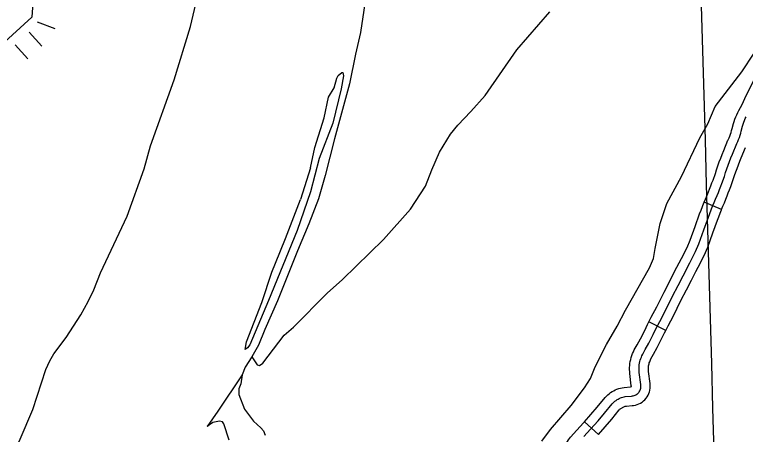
# Model space of a CAD drawing. Extents: x -19 to 366, y -4 to 359.
# Drawn here: x 162.955 to 164.055, y 176.057 to 176.69 of the extents above; entities that cross this region are included whole.
import ezdxf

# ---------------------------------------------------------------- set-up
doc = ezdxf.new("R2010")
doc.units = 0
for name, color, linetype in [('Level 29', 7, 'Continuous'), ('Level 45', 7, 'Continuous'), ('Level 60', 7, 'Continuous'), ('Level 9', 7, 'Continuous')]:
    doc.layers.add(name, color=color, linetype=linetype)

msp = doc.modelspace()

# ---------------------------------------------------------------- linework, layer by layer
at = {"layer": 'Level 29'}
for p, q in [((162.9886, 176.679), (163.0152, 176.669)), ((162.9767, 176.6633), (162.9957, 176.6422)), ((162.9556, 176.6442), (162.9747, 176.6231)), ((162.9556, 176.6442), (162.9747, 176.6231))]:
    msp.add_line(p, q, dxfattribs=at)
msp.add_lwpolyline([(161.4068, 179.126), (161.9285, 178.5959), (162.5144, 178.0389), (162.7571, 177.6546), (162.9897, 177.3928), (163.0035, 177.0192), (162.9804, 176.6858), (162.8925, 176.6062), (162.6966, 176.3022), (162.7092, 176.2007), (162.531, 175.7899), (162.5053, 175.5454), (162.329, 175.3039), (162.1849, 174.9754), (162.1928, 174.5618)], dxfattribs=at)
at = {"layer": 'Level 45'}
for p, q in [((164.0193, 176.3963), (163.993, 176.407)), ((163.9352, 176.214), (163.9098, 176.2267)), ((163.8341, 176.0573), (163.8128, 176.0762))]:
    msp.add_line(p, q, dxfattribs=at)
for points in [[(164.029, 176.5004), (164.0293, 176.5012), (164.0306, 176.5041), (164.0317, 176.5068), (164.0327, 176.5096), (164.0336, 176.5124), (164.0345, 176.5152), (164.0353, 176.518), (164.0373, 176.5257), (164.0383, 176.529), (164.0394, 176.5324), (164.0407, 176.5357), (164.0421, 176.539), (164.0436, 176.5422), (164.0451, 176.5451), (164.0501, 176.5544), (164.0566, 176.5678), (164.0688, 176.5926), (164.0689, 176.5928)], [(163.8958, 176.1646), (163.8963, 176.167), (163.8969, 176.1693), (163.8976, 176.1715), (163.8985, 176.1737), (163.8994, 176.1759), (163.9005, 176.178), (163.9045, 176.1853), (163.9099, 176.1948), (163.9163, 176.2076), (163.9205, 176.2165), (163.9261, 176.2276), (163.9342, 176.2428), (163.9456, 176.2654), (163.954, 176.2817), (163.9613, 176.2962), (163.9715, 176.3158), (163.9802, 176.3329), (163.9853, 176.3447), (163.9928, 176.3656), (163.9997, 176.3847), (164.0017, 176.3902), (164.0038, 176.3957), (164.0059, 176.4012), (164.0082, 176.4066), (164.0104, 176.412), (164.0128, 176.4174), (164.0145, 176.4219), (164.0163, 176.4265), (164.0181, 176.4311), (164.0199, 176.4356), (164.0236, 176.4461), (164.0254, 176.4518), (164.0272, 176.4574), (164.0292, 176.463), (164.0313, 176.4685), (164.0334, 176.474), (164.0356, 176.4795), (164.0424, 176.4957), (164.0437, 176.4987), (164.0449, 176.5018), (164.0461, 176.5049), (164.0471, 176.508), (164.0481, 176.5111), (164.049, 176.5143), (164.051, 176.5219), (164.0518, 176.5248), (164.0528, 176.5276), (164.0538, 176.5304), (164.055, 176.5331), (164.0563, 176.5358)], [(163.993, 176.407), (163.995, 176.412), (163.9974, 176.4176), (163.9996, 176.4228), (164.0013, 176.427), (164.0031, 176.4316), (164.0049, 176.4363), (164.0066, 176.4406), (164.0101, 176.4506), (164.0119, 176.4562), (164.0138, 176.462), (164.0159, 176.4678), (164.018, 176.4735), (164.0202, 176.4793), (164.0225, 176.485), (164.029, 176.5004)], [(164.0193, 176.3963), (164.0213, 176.4011), (164.0235, 176.4064), (164.0259, 176.412), (164.0278, 176.4168), (164.0295, 176.4214), (164.0313, 176.4259), (164.0332, 176.4307), (164.037, 176.4416), (164.0389, 176.4473), (164.0407, 176.4527), (164.0426, 176.4581), (164.0446, 176.4635), (164.0466, 176.4688), (164.0488, 176.4741), (164.0552, 176.4894)], [(163.9555, 176.3159), (163.9589, 176.3223), (163.9674, 176.3389), (163.972, 176.3499), (163.9794, 176.3704), (163.9863, 176.3896), (163.9884, 176.3952), (163.9905, 176.4009), (163.9928, 176.4064), (163.993, 176.407)], [(163.9807, 176.3028), (163.9841, 176.3092), (163.9931, 176.3269), (163.9985, 176.3395), (164.0062, 176.3608), (164.013, 176.3799), (164.015, 176.3852), (164.017, 176.3906), (164.0191, 176.3959), (164.0193, 176.3963)], [(163.9098, 176.2267), (163.9135, 176.2341), (163.9216, 176.2493), (163.9329, 176.2718), (163.9414, 176.2882), (163.9486, 176.3026), (163.9555, 176.3159)], [(163.9352, 176.214), (163.9387, 176.221), (163.9468, 176.2362), (163.9582, 176.2589), (163.9667, 176.2753), (163.9739, 176.2897), (163.9807, 176.3028)], [(163.8836, 176.1296), (163.8836, 176.1296), (163.8836, 176.1297), (163.8836, 176.1298), (163.8834, 176.1307), (163.8813, 176.149), (163.881, 176.1518), (163.8809, 176.1549), (163.8809, 176.158), (163.881, 176.161), (163.8814, 176.1642), (163.8818, 176.1672), (163.8825, 176.1702), (163.8833, 176.1733), (163.8842, 176.1762), (163.8853, 176.1791), (163.8865, 176.1819), (163.8879, 176.1846), (163.8921, 176.1922), (163.8974, 176.2015), (163.9036, 176.2139), (163.9078, 176.2228), (163.9098, 176.2267)], [(163.9113, 176.1233), (163.9115, 176.1241), (163.9119, 176.1268), (163.912, 176.1296), (163.9119, 176.1323), (163.9116, 176.1342), (163.9095, 176.152), (163.9093, 176.1539), (163.9093, 176.1555), (163.9093, 176.1572), (163.9094, 176.1589), (163.9095, 176.1604), (163.9098, 176.1621), (163.9101, 176.1637), (163.9105, 176.1652), (163.9111, 176.1669), (163.9116, 176.1684), (163.9123, 176.1699), (163.913, 176.1714), (163.9169, 176.1783), (163.9224, 176.1882), (163.9291, 176.2014), (163.9333, 176.2103), (163.9352, 176.214)], [(163.8119, 176.0541), (163.822, 176.0652), (163.8333, 176.0779), (163.8429, 176.0893), (163.8547, 176.1036), (163.856, 176.105), (163.8574, 176.1063), (163.8588, 176.1075), (163.8604, 176.1086), (163.862, 176.1097), (163.8636, 176.1106), (163.8653, 176.1115), (163.867, 176.1122), (163.8688, 176.1129), (163.8706, 176.1134), (163.8725, 176.1138), (163.8743, 176.1142), (163.8837, 176.1151), (163.885, 176.1152), (163.8864, 176.1154), (163.8878, 176.1158), (163.8891, 176.1163), (163.8903, 176.1169), (163.8915, 176.1177), (163.8926, 176.1185), (163.8937, 176.1195), (163.8946, 176.1205), (163.8954, 176.1217), (163.8961, 176.1229), (163.8967, 176.1242), (163.8972, 176.1255), (163.8975, 176.1268), (163.8977, 176.1282), (163.8978, 176.1296), (163.8977, 176.131), (163.8975, 176.1324), (163.8954, 176.1505), (163.8952, 176.1528), (163.8951, 176.1552), (163.8951, 176.1576), (163.8952, 176.1599), (163.8954, 176.1623), (163.8958, 176.1646)], [(163.8128, 176.0762), (163.8226, 176.0872), (163.832, 176.0984), (163.8441, 176.1131), (163.846, 176.1151), (163.848, 176.117), (163.8501, 176.1187), (163.8523, 176.1203), (163.8545, 176.1218), (163.8569, 176.1231), (163.8593, 176.1244), (163.8618, 176.1254), (163.8644, 176.1264), (163.867, 176.1271), (163.8696, 176.1277), (163.8724, 176.1282), (163.8824, 176.1292), (163.8832, 176.1293), (163.8833, 176.1293), (163.8833, 176.1293), (163.8833, 176.1293), (163.8833, 176.1293), (163.8834, 176.1294), (163.8834, 176.1294), (163.8835, 176.1295), (163.8835, 176.1295), (163.8836, 176.1296), (163.8837, 176.1302)], [(163.8341, 176.0573), (163.8441, 176.0686), (163.8539, 176.0802), (163.8653, 176.0942), (163.866, 176.0949), (163.8668, 176.0956), (163.8676, 176.0963), (163.8685, 176.097), (163.8694, 176.0976), (163.8703, 176.0981), (163.8713, 176.0986), (163.8722, 176.099), (163.8732, 176.0993), (163.8743, 176.0997), (163.8753, 176.0999), (163.8762, 176.1001), (163.8849, 176.1009), (163.8869, 176.1011), (163.8896, 176.1016), (163.8923, 176.1023), (163.8949, 176.1033), (163.8973, 176.1046), (163.8996, 176.106), (163.9018, 176.1077), (163.9039, 176.1096), (163.9057, 176.1117), (163.9073, 176.1139), (163.9087, 176.1163), (163.9098, 176.1188), (163.9108, 176.1213), (163.9113, 176.1234)], [(163.7745, 176.0071), (163.7795, 176.0069), (163.779, 176.0228), (163.7793, 176.0262), (163.7798, 176.0289), (163.7804, 176.0317), (163.7812, 176.0343), (163.7821, 176.0369), (163.7831, 176.0395), (163.7843, 176.0419), (163.7856, 176.0444), (163.7871, 176.0468), (163.7886, 176.049), (163.7903, 176.0512), (163.7919, 176.0531), (163.8013, 176.0637), (163.8115, 176.0747), (163.8128, 176.0762)]]:
    msp.add_lwpolyline(points, dxfattribs=at)
at = {"layer": 'Level 60'}
for points in [[(168.7902, 2.2442), (168.5607, 10.8615), (168.3304, 19.479), (168.0993, 28.0965), (167.8673, 36.7142), (167.6346, 45.3321), (167.4011, 53.95), (167.1668, 62.5681), (166.9316, 71.1863), (166.6957, 79.8047), (166.459, 88.4232), (166.2215, 97.0418), (165.9832, 105.6605), (165.7441, 114.2794), (165.5043, 122.8984), (165.2636, 131.5176), (165.0221, 140.1368), (164.7799, 148.7563), (164.5369, 157.3758), (164.2931, 165.9955), (164.0485, 174.6153), (163.8031, 183.2352), (163.5569, 191.8553), (163.31, 200.4755), (163.0623, 209.0959), (162.8138, 217.7164), (162.5645, 226.337), (162.3145, 234.9577), (162.0637, 243.5786), (161.8121, 252.1997), (161.5597, 260.8208), (161.3066, 269.4421), (161.0527, 278.0636), (160.798, 286.6851), (160.5426, 295.3068), (160.2864, 303.9287), (160.0294, 312.5507), (159.7717, 321.1728), (159.5132, 329.7951), (159.2539, 338.4175), (158.9939, 347.04)], [(0, 172.2839), (7.1335, 172.2883), (14.267, 172.3015), (21.4005, 172.3236), (28.5339, 172.3544), (35.6673, 172.3941), (42.8006, 172.4426), (49.9339, 172.4999), (57.0671, 172.566), (64.2002, 172.6409), (71.3332, 172.7246), (78.4661, 172.8172), (85.5989, 172.9186), (92.7315, 173.0287), (99.8641, 173.1477), (106.9964, 173.2755), (114.1286, 173.4122), (121.2606, 173.5576), (128.3925, 173.7119), (135.5241, 173.8749), (142.6555, 174.0468), (149.7867, 174.2275), (156.9177, 174.417), (164.0485, 174.6153), (171.179, 174.8224), (178.3092, 175.0383), (185.4392, 175.2631), (192.5688, 175.4966), (199.6982, 175.739), (206.8273, 175.9902), (213.9561, 176.2502), (221.0845, 176.5189), (228.2126, 176.7965), (235.3404, 177.083), (242.4677, 177.3782), (249.5948, 177.6822), (256.7214, 177.995), (263.8476, 178.3167), (270.9735, 178.6471), (278.0989, 178.9863), (285.2239, 179.3344), (292.3485, 179.6912), (299.4726, 180.0569), (306.5963, 180.4314), (313.7195, 180.8146), (320.8422, 181.2067), (327.9644, 181.6076), (335.0862, 182.0172), (342.2074, 182.4357)]]:
    msp.add_spline(points, degree=3, dxfattribs=at)
at = {"layer": 'Level 9'}
for points in [[(163.4879, 176.7474), (163.4757, 176.6627), (163.4681, 176.6303), (163.4588, 176.5857), (163.4365, 176.5026), (163.4225, 176.4475)], [(162.9818, 176.0946), (163.0014, 176.1549), (163.0075, 176.1681), (163.0139, 176.1787), (163.0325, 176.2033), (163.0544, 176.2373), (163.0656, 176.2576), (163.0737, 176.2752), (163.0839, 176.3008), (163.1239, 176.3862), (163.1496, 176.4576), (163.1594, 176.4923), (163.1951, 176.5914), (163.2195, 176.6717), (163.2276, 176.706)], [(163.3121, 176.174), (163.3199, 176.162), (163.3233, 176.1611), (163.3282, 176.1646), (163.3605, 176.2066), (163.3745, 176.219), (163.4253, 176.27), (163.4483, 176.2907), (163.5102, 176.3508), (163.5509, 176.3969), (163.5736, 176.4315), (163.5832, 176.4561), (163.5945, 176.4827), (163.6109, 176.5097), (163.6219, 176.5232), (163.6416, 176.5437), (163.6632, 176.5682), (163.7109, 176.6368), (163.7607, 176.6942)], [(163.7485, 176.0472), (163.7616, 176.0647), (163.7927, 176.1009), (163.8127, 176.1275), (163.8217, 176.1417), (163.8292, 176.1589), (163.8459, 176.1928), (163.8619, 176.2206), (163.8747, 176.2443), (163.911, 176.3082), (163.9166, 176.3225), (163.9192, 176.3375), (163.9271, 176.3752), (163.937, 176.4054), (163.959, 176.446), (163.9867, 176.5044), (163.9988, 176.5255), (164.0095, 176.5515), (164.0498, 176.6038), (164.0682, 176.6319)], [(163.4001, 176.4591), (163.407, 176.4896), (163.4206, 176.5344), (163.4271, 176.5656), (163.4358, 176.5794), (163.4399, 176.5941), (163.4419, 176.598), (163.4473, 176.6024), (163.449, 176.6024), (163.4499, 176.5977), (163.4462, 176.5779), (163.4338, 176.5263), (163.4135, 176.4728), (163.4002, 176.4228), (163.3799, 176.3644), (163.3368, 176.2593), (163.3088, 176.1925), (163.3053, 176.1877), (163.3017, 176.185), (163.3038, 176.197), (163.3268, 176.2562), (163.342, 176.3017), (163.3476, 176.3152)], [(163.4001, 176.4591), (163.3852, 176.4112)], [(163.4225, 176.4475), (163.4123, 176.4124), (163.3976, 176.3746), (163.3806, 176.3341), (163.3505, 176.2586), (163.3313, 176.2152), (163.3221, 176.1916), (163.3121, 176.174), (163.302, 176.1586), (163.2974, 176.147), (163.2606, 176.0923), (163.2445, 176.0692)], [(163.3476, 176.3152), (163.3625, 176.3525), (163.3852, 176.4112)], [(163.2974, 176.147), (163.2952, 176.1333), (163.2923, 176.1262), (163.2921, 176.1173), (163.301, 176.0954), (163.3142, 176.0771), (163.3253, 176.0674), (163.3294, 176.0628), (163.3319, 176.0564)], [(162.6494, 175.2851), (162.6649, 175.3309), (162.6709, 175.3598), (162.6806, 175.3902), (162.6948, 175.4248), (162.7055, 175.4544), (162.7137, 175.482), (162.7325, 175.5359), (162.7824, 175.6635), (162.7896, 175.6881), (162.7969, 175.7025), (162.8126, 175.7358), (162.8334, 175.7768), (162.8453, 175.8087), (162.8628, 175.8521), (162.8838, 175.8965), (162.9146, 175.9593), (162.9367, 175.9976), (162.9629, 176.0499), (162.9818, 176.0946)], [(163.2777, 176.0485), (163.2697, 176.0733), (163.2675, 176.0763), (163.263, 176.0775), (163.253, 176.0752), (163.2445, 176.0692)]]:
    msp.add_lwpolyline(points, dxfattribs=at)

doc.saveas('drawing.dxf')
